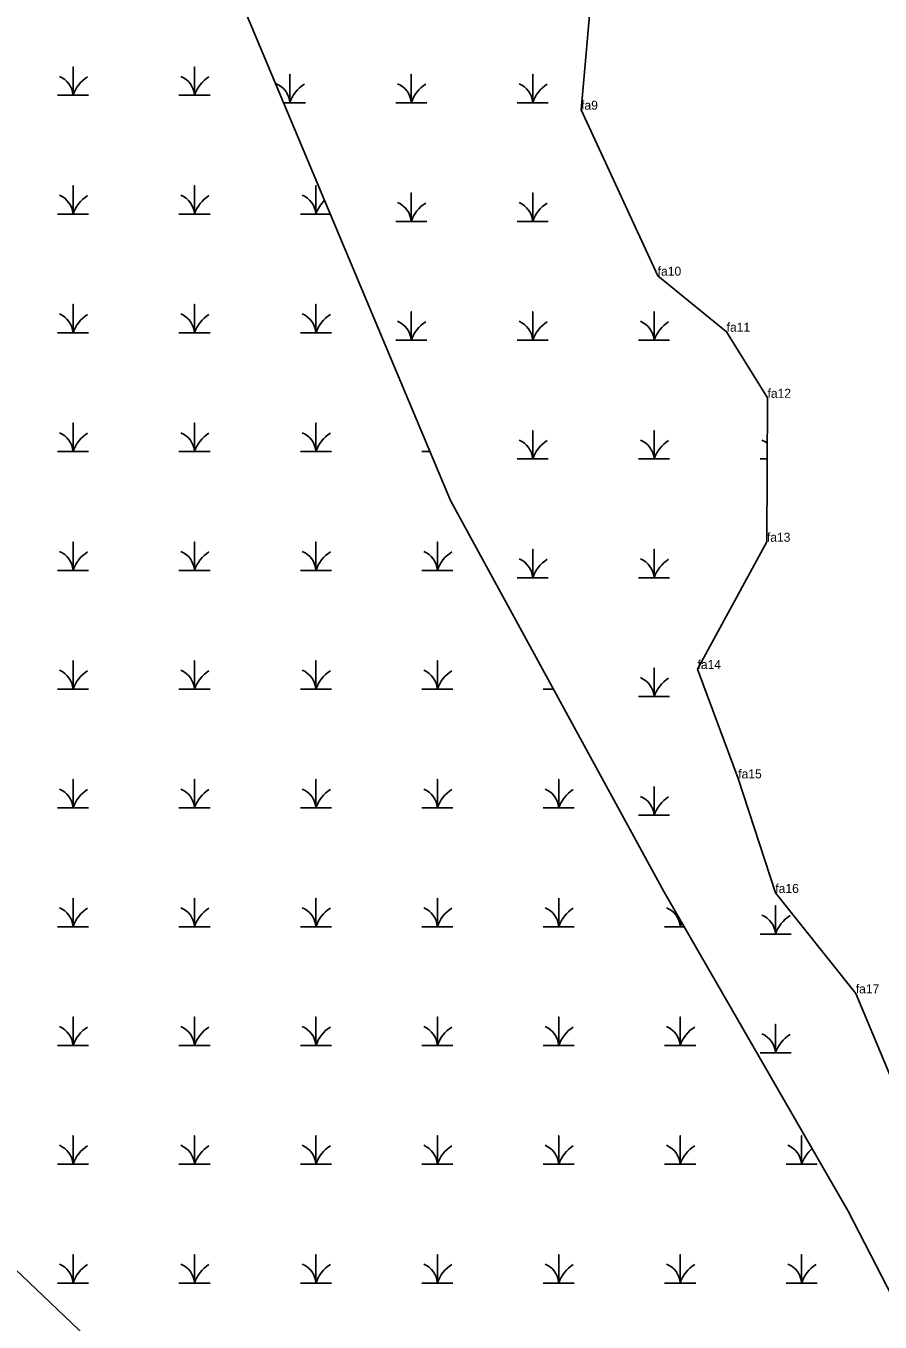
# Model space of a CAD drawing. Extents: x 2072529 to 2268796, y 436423 to 470406.
# Drawn here: x 2260064 to 2260537, y 440922 to 441640 of the extents above; entities that cross this region are included whole.
import ezdxf

# ---------------------------------------------------------------- set-up
doc = ezdxf.new("R2010")
doc.units = 0
for name, color, linetype in [('Exist Environmental Wetland Boundary Cogo Comment', 7, 'Continuous'), ('Exist Environmental Wetland Boundary Cogo Point CELL', 7, 'Continuous'), ('Old_Level_20', 7, 'Continuous'), ('Old_Level_52', 7, 'Continuous')]:
    doc.layers.add(name, color=color, linetype=linetype)

msp = doc.modelspace()

# ---------------------------------------------------------------- linework, layer by layer
at = {"layer": 'Exist Environmental Wetland Boundary Cogo Point CELL'}
for points in [[(2260081.13, 441601.48), (2260089.73, 441601.48), (2260089.73, 441617.26), (2260089.73, 441601.48), (2260098.34, 441601.48)], [(2260148.38, 441601.48), (2260156.98, 441601.48), (2260156.98, 441617.26), (2260156.98, 441601.48), (2260165.59, 441601.48)], [(2260206.26, 441597.4), (2260209.8, 441597.4), (2260209.8, 441613.18), (2260209.8, 441597.4), (2260218.4, 441597.4)], [(2260268.45, 441597.4), (2260277.05, 441597.4), (2260277.05, 441613.18), (2260277.05, 441597.4), (2260285.65, 441597.4)], [(2260335.7, 441597.4), (2260344.3, 441597.4), (2260344.3, 441613.18), (2260344.3, 441597.4), (2260352.9, 441597.4)], [(2260081.13, 441535.68), (2260089.73, 441535.68), (2260089.73, 441551.46), (2260089.73, 441535.68), (2260098.34, 441535.68)], [(2260148.38, 441535.68), (2260156.98, 441535.68), (2260156.98, 441551.46), (2260156.98, 441535.68), (2260165.59, 441535.68)], [(2260215.63, 441535.68), (2260224.23, 441535.68), (2260224.23, 441551.46), (2260224.23, 441535.68), (2260232.18, 441535.68)], [(2260268.45, 441531.6), (2260277.05, 441531.6), (2260277.05, 441547.38), (2260277.05, 441531.6), (2260285.65, 441531.6)], [(2260335.7, 441531.6), (2260344.3, 441531.6), (2260344.3, 441547.38), (2260344.3, 441531.6), (2260352.9, 441531.6)], [(2260081.13, 441469.88), (2260089.73, 441469.88), (2260089.73, 441485.66), (2260089.73, 441469.88), (2260098.34, 441469.88)], [(2260148.38, 441469.88), (2260156.98, 441469.88), (2260156.98, 441485.66), (2260156.98, 441469.88), (2260165.59, 441469.88)], [(2260215.63, 441469.88), (2260224.23, 441469.88), (2260224.23, 441485.66), (2260224.23, 441469.88), (2260232.84, 441469.88)], [(2260268.45, 441465.8), (2260277.05, 441465.8), (2260277.05, 441481.58), (2260277.05, 441465.8), (2260285.65, 441465.8)], [(2260335.7, 441465.8), (2260344.3, 441465.8), (2260344.3, 441481.58), (2260344.3, 441465.8), (2260352.9, 441465.8)], [(2260402.95, 441465.8), (2260411.55, 441465.8), (2260411.55, 441481.58), (2260411.55, 441465.8), (2260420.15, 441465.8)], [(2260081.13, 441404.08), (2260089.73, 441404.08), (2260089.73, 441419.86), (2260089.73, 441404.08), (2260098.34, 441404.08)], [(2260148.38, 441404.08), (2260156.98, 441404.08), (2260156.98, 441419.86), (2260156.98, 441404.08), (2260165.59, 441404.08)], [(2260215.63, 441404.08), (2260224.23, 441404.08), (2260224.23, 441419.86), (2260224.23, 441404.08), (2260232.84, 441404.08)], [(2260335.7, 441400), (2260344.3, 441400), (2260344.3, 441415.78), (2260344.3, 441400), (2260352.9, 441400)], [(2260402.95, 441400), (2260411.55, 441400), (2260411.55, 441415.78), (2260411.55, 441400), (2260420.15, 441400)], [(2260282.88, 441404.08), (2260287.45, 441404.08)], [(2260470.2, 441400), (2260474.21, 441400)], [(2260081.13, 441338.28), (2260089.73, 441338.28), (2260089.73, 441354.06), (2260089.73, 441338.28), (2260098.34, 441338.28)], [(2260148.38, 441338.28), (2260156.98, 441338.28), (2260156.98, 441354.06), (2260156.98, 441338.28), (2260165.59, 441338.28)], [(2260215.63, 441338.28), (2260224.23, 441338.28), (2260224.23, 441354.06), (2260224.23, 441338.28), (2260232.84, 441338.28)], [(2260282.88, 441338.28), (2260291.48, 441338.28), (2260291.48, 441354.06), (2260291.48, 441338.28), (2260300.09, 441338.28)], [(2260335.7, 441334.2), (2260344.3, 441334.2), (2260344.3, 441349.98), (2260344.3, 441334.2), (2260352.9, 441334.2)], [(2260402.95, 441334.2), (2260411.55, 441334.2), (2260411.55, 441349.98), (2260411.55, 441334.2), (2260420.15, 441334.2)], [(2260081.13, 441272.48), (2260089.73, 441272.48), (2260089.73, 441288.26), (2260089.73, 441272.48), (2260098.34, 441272.48)], [(2260148.38, 441272.48), (2260156.98, 441272.48), (2260156.98, 441288.26), (2260156.98, 441272.48), (2260165.59, 441272.48)], [(2260215.63, 441272.48), (2260224.23, 441272.48), (2260224.23, 441288.26), (2260224.23, 441272.48), (2260232.84, 441272.48)], [(2260282.88, 441272.48), (2260291.48, 441272.48), (2260291.48, 441288.26), (2260291.48, 441272.48), (2260300.09, 441272.48)], [(2260402.95, 441268.4), (2260411.55, 441268.4), (2260411.55, 441284.18), (2260411.55, 441268.4), (2260420.15, 441268.4)], [(2260350.13, 441272.48), (2260355.78, 441272.48)], [(2260081.13, 441206.68), (2260089.73, 441206.68), (2260089.73, 441222.46), (2260089.73, 441206.68), (2260098.34, 441206.68)], [(2260148.38, 441206.68), (2260156.98, 441206.68), (2260156.98, 441222.46), (2260156.98, 441206.68), (2260165.59, 441206.68)], [(2260215.63, 441206.68), (2260224.23, 441206.68), (2260224.23, 441222.46), (2260224.23, 441206.68), (2260232.84, 441206.68)], [(2260282.88, 441206.68), (2260291.48, 441206.68), (2260291.48, 441222.46), (2260291.48, 441206.68), (2260300.09, 441206.68)], [(2260350.13, 441206.68), (2260358.73, 441206.68), (2260358.73, 441222.46), (2260358.73, 441206.68), (2260367.34, 441206.68)], [(2260402.95, 441202.6), (2260411.55, 441202.6), (2260411.55, 441218.38), (2260411.55, 441202.6), (2260420.15, 441202.6)], [(2260081.13, 441140.88), (2260089.73, 441140.88), (2260089.73, 441156.66), (2260089.73, 441140.88), (2260098.34, 441140.88)], [(2260148.38, 441140.88), (2260156.98, 441140.88), (2260156.98, 441156.66), (2260156.98, 441140.88), (2260165.59, 441140.88)], [(2260215.63, 441140.88), (2260224.23, 441140.88), (2260224.23, 441156.66), (2260224.23, 441140.88), (2260232.84, 441140.88)], [(2260282.88, 441140.88), (2260291.48, 441140.88), (2260291.48, 441156.66), (2260291.48, 441140.88), (2260300.09, 441140.88)], [(2260350.13, 441140.88), (2260358.73, 441140.88), (2260358.73, 441156.66), (2260358.73, 441140.88), (2260367.34, 441140.88)], [(2260470.2, 441136.8), (2260478.8, 441136.8), (2260478.8, 441152.58), (2260478.8, 441136.8), (2260487.4, 441136.8)], [(2260417.38, 441140.88), (2260425.98, 441140.88), (2260425.98, 441144.63)], [(2260425.98, 441144.63), (2260425.98, 441140.88), (2260428.15, 441140.88)], [(2260081.13, 441075.08), (2260089.73, 441075.08), (2260089.73, 441090.86), (2260089.73, 441075.08), (2260098.34, 441075.08)], [(2260148.38, 441075.08), (2260156.98, 441075.08), (2260156.98, 441090.86), (2260156.98, 441075.08), (2260165.59, 441075.08)], [(2260215.63, 441075.08), (2260224.23, 441075.08), (2260224.23, 441090.86), (2260224.23, 441075.08), (2260232.84, 441075.08)], [(2260282.88, 441075.08), (2260291.48, 441075.08), (2260291.48, 441090.86), (2260291.48, 441075.08), (2260300.09, 441075.08)], [(2260350.13, 441075.08), (2260358.73, 441075.08), (2260358.73, 441090.86), (2260358.73, 441075.08), (2260367.34, 441075.08)], [(2260417.38, 441075.08), (2260425.98, 441075.08), (2260425.98, 441090.86), (2260425.98, 441075.08), (2260434.59, 441075.08)], [(2260470.2, 441071), (2260478.8, 441071), (2260478.8, 441086.78), (2260478.8, 441071), (2260487.4, 441071)], [(2260081.13, 441009.28), (2260089.73, 441009.28), (2260089.73, 441025.06), (2260089.73, 441009.28), (2260098.34, 441009.28)], [(2260148.38, 441009.28), (2260156.98, 441009.28), (2260156.98, 441025.06), (2260156.98, 441009.28), (2260165.59, 441009.28)], [(2260215.63, 441009.28), (2260224.23, 441009.28), (2260224.23, 441025.06), (2260224.23, 441009.28), (2260232.84, 441009.28)], [(2260282.88, 441009.28), (2260291.48, 441009.28), (2260291.48, 441025.06), (2260291.48, 441009.28), (2260300.09, 441009.28)], [(2260350.13, 441009.28), (2260358.73, 441009.28), (2260358.73, 441025.06), (2260358.73, 441009.28), (2260367.34, 441009.28)], [(2260417.38, 441009.28), (2260425.98, 441009.28), (2260425.98, 441025.06), (2260425.98, 441009.28), (2260434.59, 441009.28)], [(2260484.63, 441009.28), (2260493.23, 441009.28), (2260493.23, 441025.06), (2260493.23, 441009.28), (2260501.84, 441009.28)], [(2260081.13, 440943.48), (2260089.73, 440943.48), (2260089.73, 440959.26), (2260089.73, 440943.48), (2260098.34, 440943.48)], [(2260148.38, 440943.48), (2260156.98, 440943.48), (2260156.98, 440959.26), (2260156.98, 440943.48), (2260165.59, 440943.48)], [(2260215.63, 440943.48), (2260224.23, 440943.48), (2260224.23, 440959.26), (2260224.23, 440943.48), (2260232.84, 440943.48)], [(2260282.88, 440943.48), (2260291.48, 440943.48), (2260291.48, 440959.26), (2260291.48, 440943.48), (2260300.09, 440943.48)], [(2260350.13, 440943.48), (2260358.73, 440943.48), (2260358.73, 440959.26), (2260358.73, 440943.48), (2260367.34, 440943.48)], [(2260417.38, 440943.48), (2260425.98, 440943.48), (2260425.98, 440959.26), (2260425.98, 440943.48), (2260434.59, 440943.48)], [(2260484.63, 440943.48), (2260493.23, 440943.48), (2260493.23, 440959.26), (2260493.23, 440943.48), (2260501.84, 440943.48)]]:
    msp.add_lwpolyline(points, dxfattribs=at)
for centre, radius, start, end in [((2260077.47, 441600.6), 12.3, 4.14034, 67.53497), ((2260107.98, 441595.42), 19.22, 122.12745, 161.62219), ((2260144.72, 441600.6), 12.3, 4.14034, 67.53497), ((2260175.23, 441595.42), 19.22, 122.12745, 161.62219), ((2260197.53, 441596.51), 12.3, 4.14034, 67.53497), ((2260228.04, 441591.34), 19.22, 122.12745, 161.62219), ((2260264.78, 441596.51), 12.3, 4.14034, 67.53497), ((2260295.29, 441591.34), 19.22, 122.12745, 161.62219), ((2260332.03, 441596.51), 12.3, 4.14034, 67.53497), ((2260362.54, 441591.34), 19.22, 122.12745, 161.62219), ((2260077.47, 441534.8), 12.3, 4.14034, 67.53497), ((2260107.98, 441529.62), 19.22, 122.12745, 161.62219), ((2260144.72, 441534.8), 12.3, 4.14034, 67.53497), ((2260175.23, 441529.62), 19.22, 122.12745, 161.62219), ((2260211.97, 441534.8), 12.3, 4.14034, 67.53497), ((2260242.48, 441529.62), 19.22, 134.61572, 161.62219), ((2260264.78, 441530.71), 12.3, 4.14034, 67.53497), ((2260295.29, 441525.54), 19.22, 122.12745, 161.62219), ((2260332.03, 441530.71), 12.3, 4.14034, 67.53497), ((2260362.54, 441525.54), 19.22, 122.12745, 161.62219), ((2260077.47, 441469), 12.3, 4.14034, 67.53497), ((2260107.98, 441463.82), 19.22, 122.12745, 161.62219), ((2260144.72, 441469), 12.3, 4.14034, 67.53497), ((2260175.23, 441463.82), 19.22, 122.12745, 161.62219), ((2260211.97, 441469), 12.3, 4.14034, 67.53497), ((2260242.48, 441463.82), 19.22, 122.12745, 161.62219), ((2260264.78, 441464.91), 12.3, 4.14034, 67.53497), ((2260295.29, 441459.74), 19.22, 122.12745, 161.62219), ((2260332.03, 441464.91), 12.3, 4.14034, 67.53497), ((2260362.54, 441459.74), 19.22, 122.12745, 161.62219), ((2260399.28, 441464.91), 12.3, 4.14034, 67.53497), ((2260429.79, 441459.74), 19.22, 122.12745, 161.62219), ((2260077.47, 441403.2), 12.3, 4.14034, 67.53497), ((2260107.98, 441398.02), 19.22, 122.12745, 161.62219), ((2260144.72, 441403.2), 12.3, 4.14034, 67.53497), ((2260175.23, 441398.02), 19.22, 122.12745, 161.62219), ((2260211.97, 441403.2), 12.3, 4.14034, 67.53497), ((2260242.48, 441398.02), 19.22, 122.12745, 161.62219), ((2260295.29, 441393.94), 19.22, 122.12745, 122.67436), ((2260332.03, 441399.11), 12.3, 4.14034, 67.53497), ((2260362.54, 441393.94), 19.22, 122.12745, 161.62219), ((2260399.28, 441399.11), 12.3, 4.14034, 67.53497), ((2260429.79, 441393.94), 19.22, 122.12745, 161.62219), ((2260466.53, 441399.11), 12.3, 51.18885, 67.53497), ((2260077.47, 441337.4), 12.3, 4.14034, 67.53497), ((2260107.98, 441332.22), 19.22, 122.12745, 161.62219), ((2260144.72, 441337.4), 12.3, 4.14034, 67.53497), ((2260175.23, 441332.22), 19.22, 122.12745, 161.62219), ((2260211.97, 441337.4), 12.3, 4.14034, 67.53497), ((2260242.48, 441332.22), 19.22, 122.12745, 161.62219), ((2260279.22, 441337.4), 12.3, 4.14034, 67.53497), ((2260309.73, 441332.22), 19.22, 122.12745, 161.62219), ((2260332.03, 441333.31), 12.3, 4.14034, 67.53497), ((2260362.54, 441328.14), 19.22, 122.12745, 161.62219), ((2260399.28, 441333.31), 12.3, 4.14034, 67.53497), ((2260429.79, 441328.14), 19.22, 122.12745, 161.62219), ((2260077.47, 441271.6), 12.3, 4.14034, 67.53497), ((2260107.98, 441266.42), 19.22, 122.12745, 161.62219), ((2260144.72, 441271.6), 12.3, 4.14034, 67.53497), ((2260175.23, 441266.42), 19.22, 122.12745, 161.62219), ((2260211.97, 441271.6), 12.3, 4.14034, 67.53497), ((2260242.48, 441266.42), 19.22, 122.12745, 161.62219), ((2260279.22, 441271.6), 12.3, 4.14034, 67.53497), ((2260309.73, 441266.42), 19.22, 122.12745, 161.62219), ((2260399.28, 441267.51), 12.3, 4.14034, 67.53497), ((2260429.79, 441262.34), 19.22, 122.12745, 161.62219), ((2260077.47, 441205.8), 12.3, 4.14034, 67.53497), ((2260107.98, 441200.62), 19.22, 122.12745, 161.62219), ((2260144.72, 441205.8), 12.3, 4.14034, 67.53497), ((2260175.23, 441200.62), 19.22, 122.12745, 161.62219), ((2260211.97, 441205.8), 12.3, 4.14034, 67.53497), ((2260242.48, 441200.62), 19.22, 122.12745, 161.62219), ((2260279.22, 441205.8), 12.3, 4.14034, 67.53497), ((2260309.73, 441200.62), 19.22, 122.12745, 161.62219), ((2260346.47, 441205.8), 12.3, 4.14034, 67.53497), ((2260376.98, 441200.62), 19.22, 122.12745, 161.62219), ((2260399.28, 441201.71), 12.3, 4.14034, 67.53497), ((2260429.79, 441196.54), 19.22, 122.12745, 161.62219), ((2260077.47, 441140), 12.3, 4.14034, 67.53497), ((2260107.98, 441134.82), 19.22, 122.12745, 161.62219), ((2260144.72, 441140), 12.3, 4.14034, 67.53497), ((2260175.23, 441134.82), 19.22, 122.12745, 161.62219), ((2260211.97, 441140), 12.3, 4.14034, 67.53497), ((2260242.48, 441134.82), 19.22, 122.12745, 161.62219), ((2260279.22, 441140), 12.3, 4.14034, 67.53497), ((2260309.73, 441134.82), 19.22, 122.12745, 161.62219), ((2260346.47, 441140), 12.3, 4.14034, 67.53497), ((2260376.98, 441134.82), 19.22, 122.12745, 161.62219), ((2260413.72, 441140), 12.3, 4.14034, 67.53497), ((2260466.53, 441135.91), 12.3, 4.14034, 67.53497), ((2260497.04, 441130.74), 19.22, 122.12745, 161.62219), ((2260444.23, 441134.82), 19.22, 154.52137, 161.62219), ((2260077.47, 441074.2), 12.3, 4.14034, 67.53497), ((2260107.98, 441069.02), 19.22, 122.12745, 161.62219), ((2260144.72, 441074.2), 12.3, 4.14034, 67.53497), ((2260175.23, 441069.02), 19.22, 122.12745, 161.62219), ((2260211.97, 441074.2), 12.3, 4.14034, 67.53497), ((2260242.48, 441069.02), 19.22, 122.12745, 161.62219), ((2260279.22, 441074.2), 12.3, 4.14034, 67.53497), ((2260309.73, 441069.02), 19.22, 122.12745, 161.62219), ((2260346.47, 441074.2), 12.3, 4.14034, 67.53497), ((2260376.98, 441069.02), 19.22, 122.12745, 161.62219), ((2260413.72, 441074.2), 12.3, 4.14034, 67.53497), ((2260444.23, 441069.02), 19.22, 122.12745, 161.62219), ((2260466.53, 441070.11), 12.3, 4.14034, 67.53497), ((2260497.04, 441064.94), 19.22, 122.12745, 161.62219), ((2260077.47, 441008.4), 12.3, 4.14034, 67.53497), ((2260107.98, 441003.22), 19.22, 122.12745, 161.62219), ((2260144.72, 441008.4), 12.3, 4.14034, 67.53497), ((2260175.23, 441003.22), 19.22, 122.12745, 161.62219), ((2260211.97, 441008.4), 12.3, 4.14034, 67.53497), ((2260242.48, 441003.22), 19.22, 122.12745, 161.62219), ((2260279.22, 441008.4), 12.3, 4.14034, 67.53497), ((2260309.73, 441003.22), 19.22, 122.12745, 161.62219), ((2260346.47, 441008.4), 12.3, 4.14034, 67.53497), ((2260376.98, 441003.22), 19.22, 122.12745, 161.62219), ((2260413.72, 441008.4), 12.3, 4.14034, 67.53497), ((2260444.23, 441003.22), 19.22, 122.12745, 161.62219), ((2260480.97, 441008.4), 12.3, 4.14034, 67.53497), ((2260511.48, 441003.22), 19.22, 129.97849, 161.62219), ((2260077.47, 440942.6), 12.3, 4.14034, 67.53497), ((2260107.98, 440937.42), 19.22, 122.12745, 161.62219), ((2260144.72, 440942.6), 12.3, 4.14034, 67.53497), ((2260175.23, 440937.42), 19.22, 122.12745, 161.62219), ((2260211.97, 440942.6), 12.3, 4.14034, 67.53497), ((2260242.48, 440937.42), 19.22, 122.12745, 161.62219), ((2260279.22, 440942.6), 12.3, 4.14034, 67.53497), ((2260309.73, 440937.42), 19.22, 122.12745, 161.62219), ((2260346.47, 440942.6), 12.3, 4.14034, 67.53497), ((2260376.98, 440937.42), 19.22, 122.12745, 161.62219), ((2260413.72, 440942.6), 12.3, 4.14034, 67.53497), ((2260444.23, 440937.42), 19.22, 122.12745, 161.62219), ((2260480.97, 440942.6), 12.3, 4.14034, 67.53497), ((2260511.48, 440937.42), 19.22, 122.12745, 161.62219)]:
    msp.add_arc(centre, radius, start, end, dxfattribs=at)
at = {"layer": 'Old_Level_20'}
for p, q in [((2260371.11, 441593.52), (2260371.11, 441593.52)), ((2260413.53, 441501.55), (2260413.53, 441501.55)), ((2260451.72, 441470.49), (2260451.72, 441470.49)), ((2260474.35, 441433.89), (2260474.35, 441433.89)), ((2260474.01, 441354.15), (2260474.01, 441354.15)), ((2260435.58, 441283.64), (2260435.58, 441283.64)), ((2260458.13, 441223.04), (2260458.13, 441223.04)), ((2260478.69, 441159.57), (2260478.69, 441159.57)), ((2260523.25, 441103.96), (2260523.25, 441103.96))]:
    msp.add_line(p, q, dxfattribs=at)
for points in [[(2260480.85, 442064.51), (2260471.33, 442023.13), (2260478.24, 441984.37), (2260453.18, 441919.62), (2260429.42, 441892.42), (2260405.4, 441828.34), (2260382.58, 441774.65), (2260378.54, 441677.46), (2260371.11, 441593.52), (2260413.53, 441501.55), (2260451.72, 441470.49), (2260474.35, 441433.89), (2260474.01, 441354.15), (2260435.58, 441283.64), (2260458.13, 441223.04), (2260478.69, 441159.57), (2260523.25, 441103.96), (2260546.39, 441048.63)], [(2259892.24, 441665.76), (2259900.74, 441627), (2259897.97, 441580.5), (2259875.11, 441534.27), (2259866.72, 441495.29), (2259896.16, 441447.44), (2259916.28, 441397.75), (2259927.88, 441369.5), (2259917.27, 441347.14), (2259917.12, 441318.54), (2259948.25, 441257.17), (2259983.73, 441244.76), (2260004.9, 441220.59), (2260036.74, 441179.84), (2260036.72, 441141.41), (2260035.84, 441084.23), (2260037.21, 441033.13), (2260022.12, 440984.92), (2260136.15, 440876.39), (2260361.96, 440563.86), (2260493.56, 440418.63), (2260524.18, 440254.4)]]:
    msp.add_lwpolyline(points, dxfattribs=at)
at = {"layer": 'Old_Level_52'}
msp.add_lwpolyline([(2260075.45, 441954.42), (2260114.02, 441801.94), (2260184.81, 441648.46), (2260298.86, 441376.92), (2260416.84, 441160.47), (2260519.09, 440983.38), (2260589.88, 440845.64), (2260656.73, 440711.84), (2260727.52, 440609.51), (2260817.97, 440519), (2260888.76, 440463.9), (2260939.89, 440416.68), (2260956.11, 440384.21)], dxfattribs=at)

# ---------------------------------------------------------------- texts
at = {"layer": 'Exist Environmental Wetland Boundary Cogo Comment'}
for s, p in [('fa9', (2260371.11, 441593.52)), ('fa10', (2260413.53, 441501.55)), ('fa11', (2260451.72, 441470.49)), ('fa12', (2260474.35, 441433.89)), ('fa13', (2260474.01, 441354.15)), ('fa14', (2260435.58, 441283.64)), ('fa15', (2260458.13, 441223.04)), ('fa16', (2260478.69, 441159.57)), ('fa17', (2260523.25, 441103.96))]:
    msp.add_text(s, height=5, dxfattribs=at).set_placement(p)

doc.saveas('drawing.dxf')
